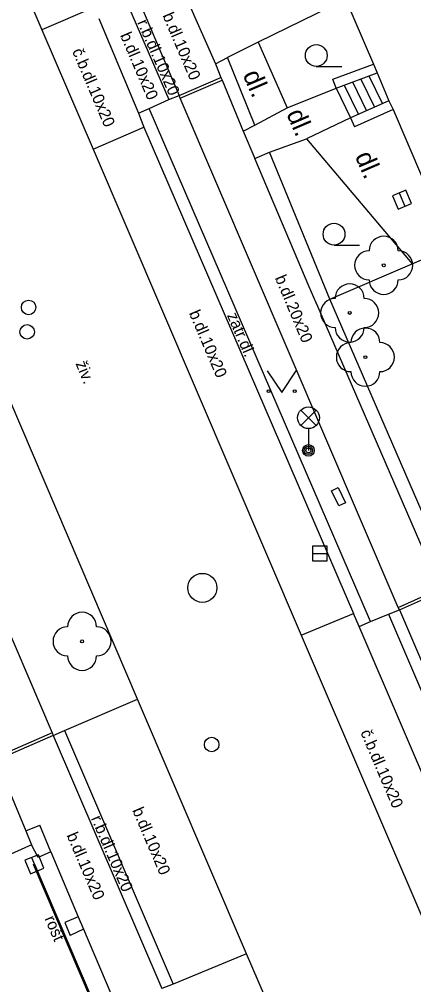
# Model space of a CAD drawing. Extents: x -600391 to -599491, y -1160176 to -1159402.
# Drawn here: x -599947.73 to -599934.16, y -1160041.68 to -1160008.45 of the extents above; entities that cross this region are included whole.
import ezdxf

# ---------------------------------------------------------------- set-up
doc = ezdxf.new("R2010")
doc.units = 0
for name, color, linetype in [('Level 10', 7, 'Continuous'), ('Level 11', 7, 'Continuous'), ('Level 22', 7, 'Continuous'), ('Level 24', 7, 'Continuous'), ('Level 27', 7, 'Continuous'), ('Level 28', 7, 'Continuous'), ('Level 33', 7, 'Continuous'), ('Level 36', 7, 'Continuous'), ('Level 40', 7, 'Continuous'), ('Level 42', 7, 'Continuous'), ('Level 5', 7, 'Continuous'), ('Level 6', 7, 'Continuous'), ('Level 7', 7, 'Continuous'), ('Level 8', 7, 'Continuous')]:
    doc.layers.add(name, color=color, linetype=linetype)

msp = doc.modelspace()

# ---------------------------------------------------------------- linework, layer by layer
at = {"layer": 'Level 10'}
for points in [[(-599943.66, -1160031.85), (-599952.04, -1160012.26), (-599953.42, -1160009.05), (-599955.89, -1160003.29), (-599957.26, -1160000.07), (-599957.66, -1159999.14), (-599960.41, -1159992.7), (-599962.89, -1159986.93), (-599963.29, -1159986.01), (-599964.28, -1159983.7), (-599966.64, -1159978.19), (-599967.03, -1159977.28), (-599967.96, -1159975.09)], [(-599944.99, -1160008.43), (-599943.63, -1160011.68), (-599943.45, -1160012.17), (-599936.23, -1160028.9)], [(-599922.82, -1160060.1), (-599927.06, -1160050.22), (-599931.49, -1160039.92), (-599931.7, -1160039.45), (-599936.04, -1160029.35), (-599936.23, -1160028.9)], [(-599935.73, -1160050.31), (-599939.91, -1160040.61), (-599943.66, -1160031.85)]]:
    msp.add_lwpolyline(points, dxfattribs=at)
at = {"layer": 'Level 11'}
for points in [[(-599955.03, -1159989.98), (-599951.91, -1159997.3), (-599946.96, -1160008.82), (-599945.19, -1160012.92), (-599938.03, -1160029.65), (-599933.29, -1160040.69), (-599928.87, -1160050.95), (-599924.07, -1160062.12)], [(-599943.59, -1160007.87), (-599942.23, -1160011.08)], [(-599945.16, -1160008.05), (-599946.96, -1160008.82)], [(-599943.97, -1160008.01), (-599942.59, -1160011.22)], [(-599937, -1160008.01), (-599939.51, -1160009.24)], [(-599939.51, -1160009.24), (-599940.56, -1160009.77)], [(-599939.51, -1160009.24), (-599938.51, -1160011.5)], [(-599942.23, -1160011.08), (-599940.79, -1160010.46)], [(-599942.19, -1160011.17), (-599940.75, -1160010.55)], [(-599936.26, -1160010.61), (-599935.78, -1160011.6)], [(-599935.98, -1160010.51), (-599935.51, -1160011.48)], [(-599935.7, -1160010.4), (-599935.23, -1160011.36)], [(-599938.51, -1160011.5), (-599936.83, -1160010.82)], [(-599936.83, -1160010.82), (-599936.33, -1160011.85)], [(-599936.55, -1160010.72), (-599936.06, -1160011.73)], [(-599943.26, -1160011.52), (-599942.59, -1160011.22), (-599942.23, -1160011.08)], [(-599934.65, -1160028.78), (-599934.69, -1160028.69), (-599942.19, -1160011.17), (-599942.23, -1160011.08)], [(-599943.63, -1160011.68), (-599943.26, -1160011.52)], [(-599935.64, -1160029.18), (-599943.26, -1160011.52)], [(-599939.62, -1160012.1), (-599938.51, -1160011.5)], [(-599936.33, -1160011.85), (-599937.85, -1160012.57)], [(-599945.19, -1160012.92), (-599943.45, -1160012.17)], [(-599939.12, -1160013.03), (-599937.85, -1160012.57)], [(-599937.85, -1160012.57), (-599934.21, -1160016.87)], [(-599954.95, -1160013.46), (-599954.91, -1160013.55), (-599946.6, -1160033.01), (-599946.56, -1160033.1)], [(-599934.69, -1160028.69), (-599933.24, -1160028.04)], [(-599934.65, -1160028.78), (-599933.2, -1160028.13)], [(-599935.64, -1160029.18), (-599935.02, -1160028.92), (-599934.65, -1160028.78)], [(-599934.65, -1160028.78), (-599930.32, -1160038.86)], [(-599938.03, -1160029.65), (-599936.23, -1160028.9)], [(-599936.04, -1160029.35), (-599935.64, -1160029.18)], [(-599935.02, -1160028.92), (-599930.69, -1160039.04)], [(-599946.56, -1160033.1), (-599946.18, -1160032.93), (-599943.66, -1160031.85)], [(-599946.6, -1160033.01), (-599948.07, -1160033.65)], [(-599946.56, -1160033.1), (-599948.03, -1160033.74)], [(-599946.56, -1160033.1), (-599942.83, -1160041.81)], [(-599946.18, -1160032.93), (-599942.44, -1160041.66)], [(-599945.23, -1160042.15), (-599945.27, -1160042.16), (-599947.24, -1160037.54), (-599947.21, -1160037.53)], [(-599939.91, -1160040.61), (-599942.44, -1160041.66), (-599942.83, -1160041.81)]]:
    msp.add_lwpolyline(points, dxfattribs=at)
at = {"layer": 'Level 22'}
for centre in [(-599935.19, -1160016.92), (-599936.36, -1160018.56), (-599935.82, -1160020.08), (-599945.57, -1160029.86)]:
    msp.add_circle(centre, 0.05, dxfattribs=at)
for centre, start, end in [((-599935.19, -1160016.42), 0, 180), ((-599935.69, -1160016.92), 90, 270), ((-599934.69, -1160016.92), 270, 90), ((-599936.36, -1160018.06), 0, 180), ((-599935.19, -1160017.42), 180, 0), ((-599936.86, -1160018.56), 90, 270), ((-599935.86, -1160018.56), 270, 90), ((-599936.36, -1160019.06), 180, 0), ((-599935.82, -1160019.58), 0, 180), ((-599936.32, -1160020.08), 90, 270), ((-599935.32, -1160020.08), 270, 90), ((-599935.82, -1160020.58), 180, 0), ((-599945.57, -1160029.36), 0, 180), ((-599946.07, -1160029.86), 90, 270), ((-599945.07, -1160029.86), 270, 90), ((-599945.57, -1160030.36), 180, 0)]:
    msp.add_arc(centre, 0.5, start, end, dxfattribs=at)
at = {"layer": 'Level 24'}
for points in [[(-599936.99, -1160024.68), (-599936.76, -1160024.57)], [(-599936.74, -1160025.2), (-599936.99, -1160024.68)], [(-599936.76, -1160024.57), (-599936.51, -1160025.09)], [(-599936.51, -1160025.09), (-599936.74, -1160025.2)], [(-599947.21, -1160037.53), (-599945.23, -1160042.15)]]:
    msp.add_lwpolyline(points, dxfattribs=at)
at = {"layer": 'Level 27'}
for p, q in [((-599934.658, -1160014.43), (-599934.462, -1160014.89)), ((-599937.64, -1160026.84), (-599937.14, -1160026.84)), ((-599947.306, -1160037.299), (-599947.114, -1160037.761))]:
    msp.add_line(p, q, dxfattribs=at)
for points in [[(-599934.888, -1160014.529), (-599934.691, -1160014.988), (-599934.232, -1160014.791), (-599934.429, -1160014.332)], [(-599937.64, -1160027.09), (-599937.14, -1160027.09), (-599937.14, -1160026.59), (-599937.64, -1160026.59)], [(-599947.537, -1160037.395), (-599947.345, -1160037.857), (-599946.883, -1160037.665), (-599947.075, -1160037.203)]]:
    msp.add_lwpolyline(points, close=True, dxfattribs=at)
msp.add_circle((-599941.43, -1160028.02), 0.5, dxfattribs=at)
at = {"layer": 'Level 28'}
for centre in [(-599947.41, -1160018.37), (-599947.46, -1160019.21), (-599941.11, -1160033.41)]:
    msp.add_circle(centre, 0.25, dxfattribs=at)
at = {"layer": 'Level 33'}
for p, q in [((-599938.045, -1160022.43), (-599937.515, -1160021.9)), ((-599938.045, -1160021.9), (-599937.515, -1160022.43)), ((-599937.78, -1160022.54), (-599937.78, -1160023.29))]:
    msp.add_line(p, q, dxfattribs=at)
for centre, radius in [((-599937.78, -1160022.165), 0.375), ((-599937.78, -1160023.29), 0.2), ((-599937.78, -1160023.29), 0.145), ((-599937.78, -1160023.29), 0.0876)]:
    msp.add_circle(centre, radius, dxfattribs=at)
at = {"layer": 'Level 36'}
for p, q in [((-599937.51, -1160010.075), (-599936.635, -1160010.075)), ((-599936.9, -1160016.225), (-599936.025, -1160016.225))]:
    msp.add_line(p, q, dxfattribs=at)
msp.add_lwpolyline([(-599939.2, -1160020.55), (-599938.7, -1160021.3), (-599938.2, -1160020.55)], dxfattribs=at)
for centre, radius in [((-599937.51, -1160009.7), 0.375), ((-599936.9, -1160015.85), 0.375), ((-599939.15, -1160021.25), 0.05), ((-599938.251, -1160021.25), 0.05)]:
    msp.add_circle(centre, radius, dxfattribs=at)
at = {"layer": 'Level 5'}
for points in [[(-599937.57, -1160005.27), (-599935.54, -1160010), (-599935.42, -1160010.3), (-599935.01, -1160011.26), (-599934.87, -1160011.56), (-599932.85, -1160016.29)], [(-599947.51, -1160036.38), (-599947.31, -1160036.86)], [(-599947.31, -1160036.86), (-599952.25, -1160039.09), (-599952.58, -1160039.23), (-599952.82, -1160039.34)]]:
    msp.add_lwpolyline(points, dxfattribs=at)
at = {"layer": 'Level 6'}
for points in [[(-599935.42, -1160010.3), (-599935.01, -1160011.26)], [(-599948.43, -1160034.17), (-599947.51, -1160036.38)]]:
    msp.add_lwpolyline(points, dxfattribs=at)
at = {"layer": 'Level 7'}
for points in [[(-599940.98, -1160009.99), (-599940.56, -1160009.77)], [(-599939.62, -1160012.1), (-599940.56, -1160009.77)], [(-599940.98, -1160009.99), (-599940.79, -1160010.46), (-599940.75, -1160010.55), (-599940.03, -1160012.3)], [(-599936.94, -1160010.51), (-599935.54, -1160010)], [(-599936.83, -1160010.82), (-599936.94, -1160010.51)], [(-599936.83, -1160010.82), (-599935.42, -1160010.3)], [(-599935.01, -1160011.26), (-599936.33, -1160011.85)], [(-599934.87, -1160011.56), (-599936.2, -1160012.15)], [(-599936.33, -1160011.85), (-599936.2, -1160012.15)], [(-599940.03, -1160012.3), (-599939.62, -1160012.1)], [(-599939.62, -1160013.24), (-599939.12, -1160013.03)], [(-599933.6, -1160027.23), (-599933.71, -1160026.98), (-599933.95, -1160026.43), (-599937.46, -1160018.34), (-599937.51, -1160018.21), (-599937.75, -1160017.66), (-599939.62, -1160013.24)], [(-599937.04, -1160018.09), (-599939.12, -1160013.03)], [(-599937.04, -1160018.09), (-599934.21, -1160016.87), (-599933.51, -1160016.57), (-599932.85, -1160016.29)], [(-599933.16, -1160027.05), (-599937.04, -1160018.09)], [(-599947.51, -1160036.38), (-599947.02, -1160036.18)], [(-599946.64, -1160037.1), (-599947.02, -1160036.18)], [(-599947.08, -1160037.3), (-599947.31, -1160036.86)], [(-599946.64, -1160037.1), (-599947.08, -1160037.3)], [(-599945.7, -1160039.34), (-599946.16, -1160039.54)], [(-599945.7, -1160039.34), (-599945.52, -1160039.76)], [(-599946.16, -1160039.54), (-599945.98, -1160039.98)], [(-599945.52, -1160039.76), (-599945.98, -1160039.98)]]:
    msp.add_lwpolyline(points, dxfattribs=at)
at = {"layer": 'Level 8'}
for points in [[(-599941.96, -1160007.75), (-599940.98, -1160009.99)], [(-599940.03, -1160012.3), (-599939.62, -1160013.24)], [(-599946.64, -1160037.1), (-599945.7, -1160039.34)], [(-599945.52, -1160039.76), (-599944.58, -1160041.98)]]:
    msp.add_lwpolyline(points, dxfattribs=at)

# ---------------------------------------------------------------- texts
at = {"layer": 'Level 40'}
for s, height, rotation, p in [('b.dl.10x20', 0.4, 293.1377, (-599942.81, -1160008.32)), ('r.b.dl.10x20', 0.39992, 293.657, (-599943.68, -1160008.56)), ('b.dl.10x20', 0.4, 293.1381, (-599944.27, -1160009)), ('č.b.dl.10x20', 0.4, 293.1377, (-599945.92, -1160009.55)), ('dl.', 0.65, 293.2621, (-599940.05, -1160010.36)), ('dl.', 0.65, 293.2621, (-599938.55, -1160011.7)), ('dl.', 0.65, 293.2621, (-599936.19, -1160013.16)), ('b.dl.20x20', 0.4, 292.7805, (-599938.94, -1160017.35)), ('b.dl.10x20', 0.4, 293.1381, (-599941.9, -1160018.56)), ('zatr.dl.', 0.4, 293.3292, (-599940.59, -1160018.64)), ('živ.', 0.4, 292.3016, (-599945.8, -1160020.3)), ('č.b.dl.10x20', 0.4, 293.1381, (-599936, -1160032.99)), ('r.b.dl.10x20', 0.39995, 293.1661, (-599945.27, -1160035.95)), ('b.dl.10x20', 0.4, 293.1381, (-599943.85, -1160035.67)), ('b.dl.10x20', 0.4, 293.1381, (-599946.11, -1160036.53))]:
    msp.add_text(s, height=height, rotation=rotation, dxfattribs=at).set_placement(p)
at = {"layer": 'Level 42'}
msp.add_text('rošt', height=0.4, rotation=293.1986, dxfattribs=at).set_placement((-599946.87, -1160039.4))

doc.saveas('drawing.dxf')
